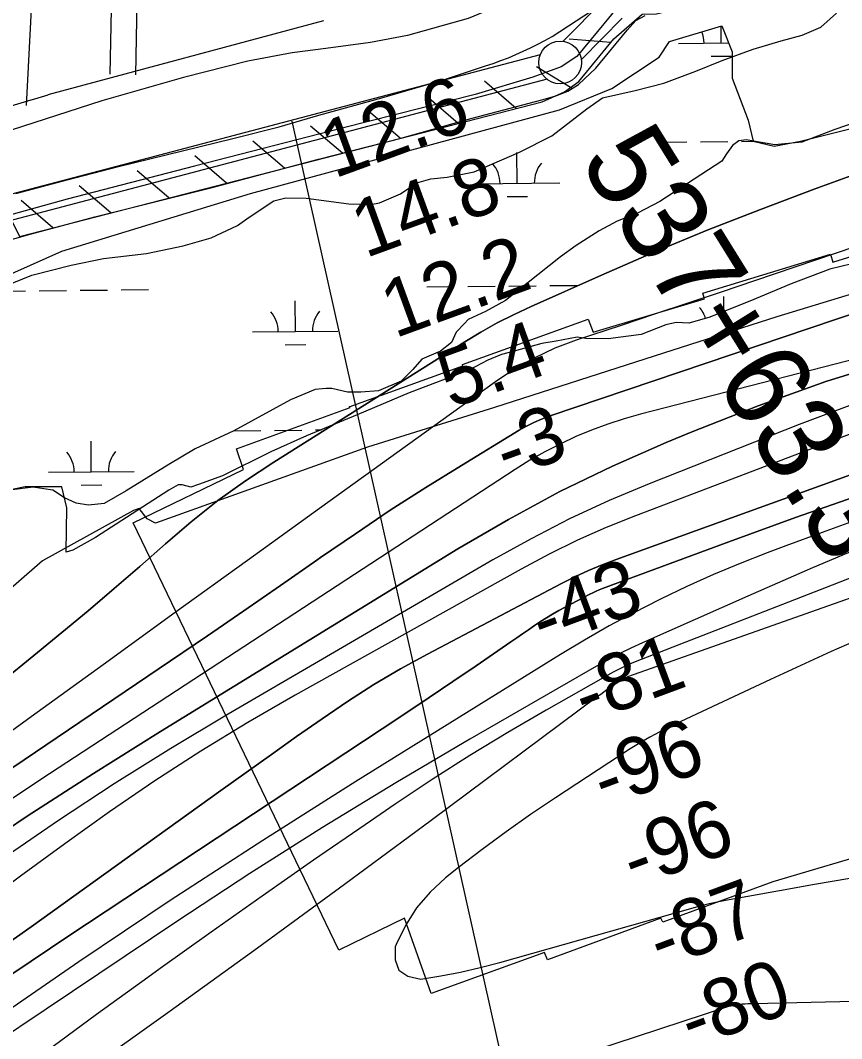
# Model space of a CAD drawing. Extents: x 3625074 to 3663148, y 511451 to 537151.
# Drawn here: x 3653278 to 3654240, y 531500 to 532692 of the extents above; entities that cross this region are included whole.
import ezdxf

# ---------------------------------------------------------------- set-up
doc = ezdxf.new("R2010")
doc.units = 0
for name, color, linetype in [('V-FLOD-BASE', 7, 'Continuous'), ('V-LEVE-TOET', 7, 'Continuous'), ('V-RIVR-EDGE', 7, 'Continuous'), ('V-RIVR-RANG', 7, 'Continuous'), ('V-ROAD-CNTR', 7, 'Continuous'), ('V-RRAP-FSHR', 7, 'Continuous'), ('V-RRAP-RVMT', 7, 'Continuous'), ('V-SITE-VEGE', 7, 'Continuous'), ('V-SURV-IDEN', 7, 'Continuous'), ('V-SURV-LINE', 7, 'Continuous'), ('V-TOPO-DPTH', 7, 'Continuous'), ('V-TOPO-MAJR', 7, 'Continuous'), ('V-TOPO-MINR', 7, 'Continuous'), ('V-TOPO-WATR', 7, 'Continuous'), ('V-WETL-SWMP', 7, 'Continuous')]:
    doc.layers.add(name, color=color, linetype=linetype)

msp = doc.modelspace()

# ---------------------------------------------------------------- linework, layer by layer
at = {"layer": 'V-FLOD-BASE'}
msp.add_lwpolyline([(3654807.7, 532902.6), (3654680, 532890.2), (3654635.1, 532884.5), (3654617.5, 532884), (3654599.8, 532878.1), (3654536.5, 532861), (3654429, 532834.1), (3654314.7, 532803.3), (3654189.5, 532771.1), (3654065.6, 532739), (3654008.5, 532723.2), (3653994.8, 532717.2), (3653984.6, 532713.3), (3653975.7, 532705.2), (3653961.3, 532687.7), (3653929.7, 532649.3), (3653911.3, 532637.2), (3653877.9, 532625.3), (3653810.5, 532604.9), (3653654.7, 532565.6), (3653481.9, 532521), (3653332.8, 532482.3), (3653173.6, 532438.2)], dxfattribs=at)
at = {"layer": 'V-LEVE-TOET'}
for points in [[(3654778, 533016.3), (3654657.8, 533002.4), (3654623.1, 532997.3), (3654559.8, 532983), (3654514.2, 532969.8), (3654346.1, 532916.3), (3654163.7, 532869.1), (3654016.7, 532827.7), (3653978.6, 532815.1), (3653952.7, 532806.5), (3653941.1, 532801.9), (3653909, 532778.4), (3653868.5, 532736), (3653849.4, 532717.2), (3653831.6, 532705.8), (3653802.3, 532693.9), (3653731.5, 532674.1), (3653688, 532665.7), (3653635.7, 532658.7), (3653596.2, 532653.7), (3653544.6, 532643.9), (3653469, 532624.9), (3653373.7, 532597.3), (3653240.3, 532554.4)], [(3653232.5, 532425.5), (3653289.7, 532441.3), (3653365.2, 532461.6), (3653501.3, 532495.7), (3653627.2, 532529.1), (3653725.2, 532554.1), (3653806.9, 532577.1), (3653888.5, 532598.7), (3653904.9, 532603.3), (3653919.2, 532608.6), (3653931.5, 532616.7), (3653952, 532635.5), (3653988.4, 532680), (3653998.7, 532691.4), (3654009.6, 532697.4)]]:
    msp.add_lwpolyline(points, dxfattribs=at)
at = {"layer": 'V-RIVR-EDGE'}
msp.add_lwpolyline([(3654780.5, 532527.1), (3654660.3, 532510.2), (3654502.1, 532465.9), (3654439, 532436.6), (3654357.4, 532403.7), (3654163.6, 532344.8), (3654031.2, 532302.2), (3653833.1, 532238.4), (3653684.7, 532192.2), (3653436.3, 532103.3), (3653426.5, 532108.3), (3653417.4, 532120.5), (3653410.6, 532118.1), (3653303.9, 532058.9), (3653241.9, 532005.2)], dxfattribs=at)
at = {"layer": 'V-RIVR-RANG'}
msp.add_line((3653596.1, 532573.5), (3653866.7, 531363.4), dxfattribs=at)
at = {"layer": 'V-ROAD-CNTR'}
for points in [[(3653413.2, 532628), (3653420.1, 532991.9)], [(3653272.8, 532488.9), (3653332.8, 532504.8), (3653392.9, 532520.4), (3653525.5, 532552.9), (3653581.3, 532567), (3653627.7, 532580.5), (3653701.4, 532601), (3653775.7, 532622.8), (3653822.8, 532638.3), (3653831.8, 532641.3), (3653840.7, 532644.5), (3653849.5, 532647.9), (3653858.2, 532651.6), (3653866.9, 532655.4), (3653875.5, 532659.4), (3653883.9, 532663.6), (3653892.3, 532668), (3653900.6, 532672.6), (3653965.8, 532715.7)], [(3653285.2, 532591.8), (3653291.1, 532704.8)], [(3653383.2, 532628.6), (3653384.7, 532704.8)], [(3653310.7, 532604.7), (3653633.4, 532691.6)]]:
    msp.add_lwpolyline(points, dxfattribs=at)
msp.add_arc((3650939.2, 540465.3), 8210.6, 285.40701, 286.7883, dxfattribs=at)
at = {"layer": 'V-RRAP-FSHR'}
for p, q in [((3653969.5, 532665.8), (3653920.8, 532669.6)), ((3653924.2, 532611.9), (3653882.4, 532637.2)), ((3653858.5, 532588.5), (3653821.4, 532620.3)), ((3653790.7, 532571.1), (3653753.6, 532602.8)), ((3653722.9, 532553.6), (3653685.8, 532585.3)), ((3653655.1, 532536.1), (3653618, 532567.9)), ((3653587.3, 532518.7), (3653550.2, 532550.4)), ((3653519.6, 532501.2), (3653482.5, 532533)), ((3653451.8, 532483.8), (3653414.7, 532515.5)), ((3653384, 532466.3), (3653346.9, 532498.1)), ((3653316.2, 532448.9), (3653279.1, 532480.6))]:
    msp.add_line(p, q, dxfattribs=at)
msp.add_lwpolyline([(3653263.9, 532465.4), (3653277.2, 532438.8), (3653888.9, 532596.3), (3653915.2, 532608), (3653931.9, 532620.1), (3653972.9, 532670), (3654006.1, 532698.7), (3654022.7, 532699.2), (3654586, 532844.6), (3654665.1, 532860.8), (3654745.8, 532870.4), (3654901.6, 532875.9), (3655076.9, 532881.8), (3655473.9, 532844.2), (3656238.9, 532754.4), (3656275.2, 532717.3), (3656350.5, 532706.4), (3657062.2, 532365.4), (3657067.9, 532383.8)], dxfattribs=at)
at = {"layer": 'V-RRAP-RVMT'}
for points in [[(3654028, 531640.7), (3653895.2, 531591.9), (3653891.8, 531600.5), (3653758.9, 531552.6), (3653727.9, 531640.7), (3653650.8, 531603.5), (3653410.4, 532103.4), (3653539.4, 532165.9), (3653531, 532190.1), (3653664.2, 532238.5), (3653663, 532239.5), (3653796.2, 532287.3), (3653795.8, 532289), (3653943, 532342), (3653948.6, 532326.8), (3654078.9, 532365.7), (3654077, 532372.4), (3654226.6, 532418.1), (3654229.3, 532408.6), (3654335.9, 532441.8), (3654335.1, 532444.6), (3654486.5, 532484.6), (3654532.5, 532306.4)], [(3654718.7, 532142.3), (3654782.6, 531862.3), (3654657.3, 531833.7), (3654660.6, 531820.9), (3654532.2, 531787.7), (3654531.4, 531789.4), (3654410.5, 531752.6), (3654404.6, 531770), (3654285.2, 531733.9), (3654288.1, 531721.6), (3654159.2, 531683.4), (3654030.1, 531636.2), (3654028, 531640.7)]]:
    msp.add_lwpolyline(points, dxfattribs=at)
at = {"layer": 'V-SITE-VEGE'}
for points in [[(3653532.3, 532451.7), (3653546, 532461.1), (3653574.8, 532480.5), (3653589.1, 532483.8), (3653612.9, 532483.6), (3653662.6, 532477), (3653688.4, 532476.1), (3653698.6, 532478.1), (3653723.3, 532488.7), (3653742.4, 532501.5), (3653758.8, 532506.1), (3653777.9, 532508), (3653809.3, 532514.5), (3653862.6, 532537.2), (3653900.2, 532556.6), (3653941.3, 532588.2), (3653959.8, 532601), (3653998, 532609.5), (3654031.5, 532618), (3654069, 532632), (3654099.8, 532644.6), (3654136, 532657.9), (3654168.8, 532667.8), (3654193.3, 532674.4), (3654215.2, 532683.7), (3654233.7, 532699.9)], [(3654326.1, 532596.3), (3654231.8, 532563.8), (3654192.9, 532549.1), (3654161.5, 532546), (3654136.4, 532550.3), (3654128.2, 532551.8), (3654119.4, 532550.5), (3654111.8, 532545.1), (3654104.9, 532535.6), (3654099.4, 532526.8), (3654026.8, 532479.8), (3654000.8, 532465.8), (3653976.9, 532456.5), (3653955.7, 532445.1), (3653929, 532428.3), (3653910.5, 532414.9), (3653846, 532363.7), (3653822.8, 532351), (3653802.2, 532341.6), (3653798.1, 532336.9), (3653788.5, 532326.8), (3653782.9, 532314.6), (3653769.9, 532304.5), (3653748, 532295.2), (3653737.7, 532283), (3653724, 532269.5), (3653697.3, 532258.2), (3653676.9, 532256.3), (3653661.2, 532256.5), (3653642.9, 532260.7), (3653636.1, 532260.8), (3653623.1, 532259.5), (3653594.4, 532247.5), (3653528.1, 532211.4), (3653482.9, 532190), (3653452.1, 532171.9), (3653402.2, 532141), (3653376.1, 532126.3), (3653357.8, 532124.4), (3653343.5, 532126.6), (3653329.9, 532132.8), (3653316, 532141.6), (3653305.5, 532143.3), (3653293.3, 532145.4), (3653268.7, 532142.2)], [(3653260, 532380.6), (3653291.4, 532393.3), (3653337.8, 532405.1), (3653375.4, 532412.9), (3653425.8, 532418.6), (3653468.8, 532427.7), (3653501.5, 532437), (3653532.3, 532451.7)]]:
    msp.add_lwpolyline(points, dxfattribs=at)
at = {"layer": 'V-SURV-LINE'}
for points in [[(3653913.5, 532667.1), (3653961.3, 532715.3)], [(3653982.6, 532694.2), (3653934.9, 532646)], [(3653025.1, 532424.8), (3653887, 532651.8)], [(3653894.7, 532622.8), (3653032.7, 532395.8)]]:
    msp.add_lwpolyline(points, dxfattribs=at)
msp.add_circle((3653910.1, 532642.4), 25, dxfattribs=at)
at = {"layer": 'V-TOPO-DPTH'}
for points in [[(3653252.8, 531915.2), (3653298.2, 531951.9), (3653326.8, 531975.3), (3653357.5, 532000.7), (3653388, 532026.5), (3653418.1, 532052.6), (3653448, 532079), (3653478.3, 532104.8), (3653509.4, 532129.6), (3653541.8, 532152.7), (3653574.9, 532174.7), (3653798.5, 532315.5), (3653817.3, 532326.8), (3653836.5, 532337.5), (3653856.1, 532347.5), (3653876, 532356.8), (3653958.5, 532393.5), (3654020.1, 532420.2), (3654082, 532445.9), (3654144.5, 532470.4), (3654207.3, 532494), (3654332.1, 532539.4)], [(3653149.5, 531736.3), (3653454.1, 531942.1), (3653497.1, 531971.2), (3653539.9, 532000.6), (3653582.7, 532030.2), (3653625.3, 532059.9), (3653629.6, 532062.9), (3653670.3, 532090.8), (3653711.2, 532118.2), (3653752.7, 532144.8), (3653794.6, 532170.8), (3653862.1, 532211.9), (3653870.6, 532216.7), (3653879.3, 532221.1), (3653888.2, 532224.9), (3653897.3, 532228.4), (3654293.6, 532362.2), (3654413.7, 532401.5), (3654534.2, 532439.2), (3654655.4, 532474.7), (3654777.1, 532508.6)], [(3654777.1, 532508.6), (3654655.4, 532474.7), (3654534.2, 532439.2), (3654413.7, 532401.5), (3654293.6, 532362.2), (3653897.3, 532228.4), (3653888.2, 532224.9), (3653879.3, 532221.1), (3653870.6, 532216.7), (3653862.1, 532211.9), (3653794.6, 532170.8), (3653752.7, 532144.8), (3653711.2, 532118.2), (3653670.3, 532090.8), (3653629.6, 532062.9), (3653625.3, 532059.9), (3653582.7, 532030.2), (3653539.9, 532000.6), (3653497.1, 531971.2), (3653454.1, 531942.1), (3653149.5, 531736.3)], [(3653209.6, 531708.6), (3653286.3, 531760.1), (3653363.9, 531810.2), (3653442.1, 531859.3), (3653790.2, 532073.1), (3653849.5, 532107.6), (3653909.7, 532140.2), (3653971.4, 532169.9), (3654034.1, 532197.7), (3654063.3, 532209.8), (3654141.9, 532240.6), (3654221.2, 532269), (3654301.7, 532294.1), (3654383, 532316.9), (3655000.1, 532476.2)], [(3655000.1, 532476.2), (3654383, 532316.9), (3654301.7, 532294.1), (3654221.2, 532269), (3654141.9, 532240.6), (3654063.3, 532209.8), (3654034.1, 532197.7), (3653971.4, 532169.9), (3653909.7, 532140.2), (3653849.5, 532107.6), (3653790.2, 532073.1), (3653442.1, 531859.3), (3653363.9, 531810.2), (3653286.3, 531760.1), (3653209.6, 531708.6)], [(3654777.8, 532396), (3654691.8, 532370.1), (3654606.7, 532341.4), (3654522.1, 532310.9), (3653998.3, 532111.9), (3653964.1, 532098), (3653930.3, 532083.1), (3653897.2, 532066.8), (3653864.5, 532049.5), (3653599.9, 531902), (3653544.3, 531869.8), (3653489.5, 531836.5), (3653435.7, 531801.5), (3653382.6, 531765.3), (3653330.3, 531727.9), (3653278.3, 531690.1), (3653226.8, 531651.7)], [(3654777.8, 532396), (3654691.8, 532370.1), (3654606.7, 532341.4), (3654522.1, 532310.9), (3653998.3, 532111.9), (3653964.1, 532098), (3653930.3, 532083.1), (3653897.2, 532066.8), (3653864.5, 532049.5), (3653599.9, 531902), (3653544.3, 531869.8), (3653489.5, 531836.5), (3653435.7, 531801.5), (3653382.6, 531765.3), (3653330.3, 531727.9), (3653278.3, 531690.1), (3653226.8, 531651.7)], [(3653256.4, 531606.5), (3653290.8, 531630.9), (3653512.9, 531790.1), (3653542.4, 531811.2), (3653572, 531832.3), (3653601.6, 531853.3), (3653631.3, 531874.3), (3653661.3, 531894.6), (3653691.9, 531914.2), (3653723.2, 531932.5), (3653754.9, 531950), (3653911.8, 532032.6), (3653927.4, 532040.4), (3653943.1, 532047.8), (3653959.2, 532054.5), (3653975.5, 532060.7), (3654887.4, 532389.9)], [(3653256.4, 531606.5), (3653290.8, 531630.9), (3653512.9, 531790.1), (3653542.4, 531811.2), (3653572, 531832.3), (3653601.6, 531853.3), (3653631.3, 531874.3), (3653661.3, 531894.6), (3653691.9, 531914.2), (3653723.2, 531932.5), (3653754.9, 531950), (3653911.8, 532032.6), (3653927.4, 532040.4), (3653943.1, 532047.8), (3653959.2, 532054.5), (3653975.5, 532060.7), (3654887.4, 532389.9)], [(3654264.1, 532137.2), (3654185.7, 532109.7), (3654107.7, 532081.4), (3653959.5, 532026.5), (3653955.8, 532025), (3653952.1, 532023.5), (3653948.4, 532021.7), (3653944.8, 532019.9), (3653908.5, 532000.8), (3653901.2, 531996.8), (3653893.9, 531992.5), (3653886.9, 531988), (3653879.9, 531983.3), (3653873, 531978.5), (3653866.1, 531973.7), (3653859.2, 531968.9), (3653852.3, 531964.1), (3653811.6, 531936.3), (3653784.3, 531917.7), (3653756.9, 531899.2), (3653729.5, 531880.8), (3653701.9, 531862.5), (3653400.3, 531663.6), (3653334.7, 531620), (3653269.5, 531576)], [(3653269.5, 531576), (3653334.7, 531620), (3653400.3, 531663.6), (3653701.9, 531862.5), (3653729.5, 531880.8), (3653756.9, 531899.2), (3653784.3, 531917.7), (3653811.6, 531936.3), (3653852.3, 531964.1), (3653859.2, 531968.9), (3653866.1, 531973.7), (3653873, 531978.5), (3653879.9, 531983.3), (3653886.9, 531988), (3653893.9, 531992.5), (3653901.2, 531996.8), (3653908.5, 532000.8), (3653944.8, 532019.9), (3653948.4, 532021.7), (3653952.1, 532023.5), (3653955.8, 532025), (3653959.5, 532026.5), (3654107.7, 532081.4), (3654185.7, 532109.7), (3654264.1, 532137.2)]]:
    msp.add_lwpolyline(points, dxfattribs=at)
at = {"layer": 'V-TOPO-MAJR'}
msp.add_lwpolyline([(3655028.9, 532367.5), (3654345.6, 532137.6), (3654302.5, 532122.8), (3654259.6, 532107.8), (3654216.8, 532092.3), (3654174.1, 532076.5), (3654152.6, 532068.4), (3654120.9, 532055.9), (3654089.5, 532042.9), (3654058.4, 532028.9), (3654027.7, 532014.3), (3654025.8, 532013.4), (3653996.4, 531998.4), (3653967.3, 531982.8), (3653938.6, 531966.4), (3653910.3, 531949.4), (3653670.9, 531800.7), (3653561.9, 531731.8), (3653453.7, 531661.7), (3653346.6, 531589.8), (3653240.3, 531516.8)], dxfattribs=at)
at = {"layer": 'V-TOPO-MINR'}
for points in [[(3654795.8, 532605.2), (3654725.8, 532584.1), (3654656.2, 532562), (3654586.8, 532539.1), (3654137.4, 532386.8), (3654098.4, 532373.7), (3654059.5, 532360.6), (3654020.5, 532347.6), (3653981.5, 532334.6), (3653928.8, 532317.2), (3653916.2, 532312.7), (3653903.8, 532307.8), (3653891.7, 532302.3), (3653879.7, 532296.4), (3653868, 532290), (3653856.5, 532283.2), (3653845.3, 532276), (3653834.3, 532268.4), (3653628.5, 532120.4), (3653544, 532059.6), (3653459.5, 531998.6), (3653375.2, 531937.5), (3653290.9, 531876.4), (3653205.9, 531814.7)], [(3654332.1, 532539.4), (3654207.3, 532494), (3654144.5, 532470.4), (3654082, 532445.9), (3654020.1, 532420.2), (3653958.5, 532393.5), (3653876, 532356.8), (3653856.1, 532347.5), (3653836.5, 532337.5), (3653817.3, 532326.8), (3653798.5, 532315.5), (3653574.9, 532174.7), (3653541.8, 532152.7), (3653509.4, 532129.6), (3653478.3, 532104.8), (3653448, 532079), (3653418.1, 532052.6), (3653388, 532026.5), (3653357.5, 532000.7), (3653326.8, 531975.3), (3653298.2, 531951.9), (3653252.8, 531915.2)], [(3654988.7, 532483.7), (3654004.3, 532230.7), (3653984.9, 532225.2), (3653965.7, 532219.1), (3653946.9, 532212.1), (3653928.3, 532204.4), (3653910, 532195.8), (3653892.1, 532186.7), (3653874.7, 532176.7), (3653857.6, 532166.1), (3653312.1, 531809.7), (3653245.6, 531765.5)], [(3655000.1, 532476.2), (3654383, 532316.9), (3654301.7, 532294.1), (3654221.2, 532269), (3654141.9, 532240.6), (3654063.3, 532209.8), (3654034.1, 532197.7), (3653971.4, 532169.9), (3653909.7, 532140.2), (3653849.5, 532107.6), (3653790.2, 532073.1), (3653442.1, 531859.3), (3653363.9, 531810.2), (3653286.3, 531760.1), (3653209.6, 531708.6)], [(3655011.4, 532468.7), (3654742.2, 532398.9), (3654602.2, 532359.9), (3654463.3, 532317.4), (3654326.1, 532269.8), (3654190, 532218.8), (3654014.3, 532149.3), (3653967.4, 532129.5), (3653921.2, 532108.3), (3653876, 532085), (3653831.4, 532060.4), (3653521.5, 531879.8), (3653454.4, 531839.6), (3653388, 531798.1), (3653322.7, 531755), (3653258.2, 531710.7)], [(3654777.8, 532396), (3654691.8, 532370.1), (3654606.7, 532341.4), (3654522.1, 532310.9), (3653998.3, 532111.9), (3653964.1, 532098), (3653930.3, 532083.1), (3653897.2, 532066.8), (3653864.5, 532049.5), (3653599.9, 531902), (3653544.3, 531869.8), (3653489.5, 531836.5), (3653435.7, 531801.5), (3653382.6, 531765.3), (3653330.3, 531727.9), (3653278.3, 531690.1), (3653226.8, 531651.7)], [(3654887.4, 532389.9), (3653975.5, 532060.7), (3653959.2, 532054.5), (3653943.1, 532047.8), (3653927.4, 532040.4), (3653911.8, 532032.6), (3653754.9, 531950), (3653723.2, 531932.5), (3653691.9, 531914.2), (3653661.3, 531894.6), (3653631.3, 531874.3), (3653601.6, 531853.3), (3653572, 531832.3), (3653542.4, 531811.2), (3653512.9, 531790.1), (3653290.8, 531630.9), (3653256.4, 531606.5)], [(3654945.2, 532313.2), (3654715.8, 532222), (3654594.1, 532173.8), (3654472.3, 532125.8), (3654350.4, 532078), (3654228.5, 532030.5), (3653997.7, 531940.8), (3653991.1, 531938.1), (3653984.6, 531935.2), (3653978.3, 531932), (3653972, 531928.6), (3653893.7, 531884.3), (3653848.7, 531858.1), (3653804.2, 531831.1), (3653760.4, 531803), (3653717, 531774.2), (3653681.9, 531750.2), (3653621.5, 531708.6), (3653561.3, 531666.7), (3653501.4, 531624.5), (3653441.7, 531581.9), (3653427.2, 531571.5), (3653367.1, 531528), (3653307.4, 531484.1)], [(3654838.3, 532291), (3654744.6, 532258.6), (3654651.3, 532225.4), (3654558.3, 532191.1), (3654465.6, 532156), (3654434.8, 532144.2), (3654358, 532113.9), (3654281.5, 532082.9), (3654205.4, 532050.7), (3654129.7, 532017.8), (3654006.6, 531963.1), (3653992.8, 531956.7), (3653979.2, 531950.1), (3653965.8, 531943), (3653952.5, 531935.6), (3653804.3, 531850.4), (3653717.6, 531799.3), (3653631.7, 531747), (3653546.8, 531693.1), (3653462.6, 531637.9), (3653091, 531388.8)], [(3654783.6, 532198.7), (3654689.5, 532168.6), (3654595.7, 532137.2), (3654502.3, 532104.9), (3653989.9, 531923.6), (3653989, 531923.2), (3653988.1, 531922.7), (3653982.6, 531919.6), (3653979.4, 531917.7), (3653976.3, 531915.8), (3653973.2, 531913.8), (3653970.1, 531911.8), (3653968.7, 531910.8), (3653964.9, 531908.1), (3653961.2, 531905.5), (3653957.5, 531902.8), (3653953.8, 531900.1), (3653758.9, 531755.1), (3653657.6, 531680.3), (3653555.9, 531605.9), (3653453.7, 531532.2), (3653351.2, 531458.9), (3653092.9, 531275.6)], [(3654264.1, 532137.2), (3654185.7, 532109.7), (3654107.7, 532081.4), (3653959.5, 532026.5), (3653955.8, 532025), (3653952.1, 532023.5), (3653948.4, 532021.7), (3653944.8, 532019.9), (3653908.5, 532000.8), (3653901.2, 531996.8), (3653893.9, 531992.5), (3653886.9, 531988), (3653879.9, 531983.3), (3653873, 531978.5), (3653866.1, 531973.7), (3653859.2, 531968.9), (3653852.3, 531964.1), (3653811.6, 531936.3), (3653784.3, 531917.7), (3653756.9, 531899.2), (3653729.5, 531880.8), (3653701.9, 531862.5), (3653400.3, 531663.6), (3653334.7, 531620), (3653269.5, 531576)], [(3654299.3, 531984), (3654227.5, 531952.8), (3654156.3, 531920.3), (3654038.9, 531865), (3654026.9, 531859), (3654015.1, 531852.8), (3654003.6, 531846), (3653992.2, 531838.9), (3653904.5, 531781.5), (3653875.5, 531762), (3653846.9, 531742), (3653818.9, 531721.3), (3653791.2, 531700.1), (3653775.9, 531688), (3653757.8, 531671.2), (3653741.8, 531652.9), (3653729, 531632.2), (3653718.2, 531610), (3653717.1, 531607.3), (3653717, 531591.9), (3653721.2, 531579.9), (3653731.9, 531573.1), (3653746.8, 531569.6), (3653770.2, 531573.3), (3653793.4, 531577.7), (3653816.4, 531583), (3653839.3, 531589), (3654065.6, 531653), (3654075, 531655.5), (3654084.4, 531657.9), (3654094, 531659.9), (3654103.5, 531661.8), (3654166.7, 531673.4), (3654207.9, 531680.6), (3654249.2, 531687.5)], [(3653893.6, 531467.8), (3654106.4, 531537.3), (3654109.7, 531538.3), (3654111.3, 531538.8), (3654114.7, 531539.6), (3654116.4, 531540), (3654119.8, 531540.3), (3654123.1, 531540.5), (3654126.5, 531540.7), (3654129.9, 531540.9), (3654133.3, 531541), (3654136.6, 531541.1), (3654389.1, 531546.9), (3654430.9, 531547.8), (3654472.7, 531548.6), (3654514.5, 531549.3), (3654556.3, 531550), (3654598.1, 531550.7), (3654639.9, 531551.8), (3654681.7, 531553.2), (3654723.5, 531554.8), (3654743.6, 531555.7), (3654795.4, 531557.5)]]:
    msp.add_lwpolyline(points, dxfattribs=at)
at = {"layer": 'V-TOPO-WATR'}
msp.add_lwpolyline([(3654777.1, 532508.6), (3654655.4, 532474.7), (3654534.2, 532439.2), (3654413.7, 532401.5), (3654293.6, 532362.2), (3653897.3, 532228.4), (3653888.2, 532224.9), (3653879.3, 532221.1), (3653870.6, 532216.7), (3653862.1, 532211.9), (3653794.6, 532170.8), (3653752.7, 532144.8), (3653711.2, 532118.2), (3653670.3, 532090.8), (3653629.6, 532062.9), (3653625.3, 532059.9), (3653582.7, 532030.2), (3653539.9, 532000.6), (3653497.1, 531971.2), (3653454.1, 531942.1), (3653149.5, 531736.3)], dxfattribs=at)
at = {"layer": 'V-WETL-SWMP'}
for p, q in [((3654098.6, 532665.2), (3654098.4, 532685)), ((3654048.6, 532664.7), (3654107.4, 532665.3)), ((3654086.8, 532649.6), (3654110.8, 532649.9)), ((3654026.4, 532549), (3654058.4, 532549.3)), ((3654074.3, 532549.5), (3654106.3, 532549.8)), ((3654122.3, 532550), (3654137.1, 532550.1)), ((3653859.8, 532500.9), (3653859.4, 532536.9)), ((3653809.8, 532500.4), (3653909.8, 532501.4)), ((3653847.9, 532485.4), (3653871.9, 532485.6)), ((3653252.2, 532374.7), (3653284.2, 532375.1)), ((3653300.2, 532375.2), (3653332.2, 532375.5)), ((3653348.2, 532375.7), (3653380.2, 532376)), ((3653396.2, 532376.2), (3653428.2, 532376.5)), ((3653754.1, 532379.8), (3653786.1, 532380.1)), ((3653802.1, 532380.3), (3653834.1, 532380.6)), ((3653850.1, 532380.7), (3653882.1, 532381.1)), ((3653898.1, 532381.2), (3653930.1, 532381.5)), ((3653600.1, 532327.5), (3653599.7, 532363.5)), ((3654101.7, 532350.9), (3654101.6, 532368.5)), ((3653550.1, 532327), (3653650, 532328)), ((3653588.2, 532311.9), (3653612.2, 532312.2)), ((3653527.8, 532211.3), (3653559.8, 532211.6)), ((3653575.8, 532211.8), (3653607.8, 532212.1)), ((3653623.8, 532212.3), (3653630.5, 532212.4)), ((3653361.2, 532163.2), (3653360.9, 532199.2)), ((3653311.2, 532162.7), (3653411.2, 532163.7)), ((3653349.4, 532147.7), (3653373.4, 532147.9))]:
    msp.add_line(p, q, dxfattribs=at)
for points in [[(3653216.2, 532372.5), (3653326.6, 532421.6), (3653547.4, 532489), (3653909.2, 532587.1), (3653970.6, 532611.7), (3654025.8, 532648.5), (3654038, 532666.9), (3654099.4, 532685.3), (3654111.6, 532654.6), (3654111.6, 532623.9), (3654130, 532574.9), (3654136.2, 532550.3), (3654160.7, 532544.2), (3654191.4, 532550.3), (3654387.6, 532599.4), (3654485.7, 532617.8), (3654614.5, 532630.1), (3654792.4, 532654.6)], [(3654264.5, 532409.6), (3654225.6, 532400.4), (3654180.5, 532383.1), (3654132, 532363.1), (3654084.1, 532343.8), (3654060.9, 532337.2), (3654045.9, 532338.1), (3654033.7, 532335.4), (3654005, 532324.1), (3653966.1, 532319), (3653940.2, 532319.3), (3653930.1, 532320.7), (3653905.5, 532316.2), (3653888.5, 532313.6), (3653856.4, 532304.4), (3653841.4, 532300.4), (3653825.6, 532293.8), (3653803.1, 532282.4), (3653733.4, 532255.8), (3653672.6, 532229.8), (3653613.1, 532205.2), (3653571.4, 532186.5), (3653514.6, 532158.4), (3653486.6, 532148.4), (3653477.8, 532145.1), (3653467.6, 532147.9), (3653462.8, 532148), (3653451.9, 532141.9), (3653366.3, 532086.2), (3653339.6, 532071.5), (3653331.8, 532069.3), (3653332.7, 532121), (3653326.6, 532145.6), (3653283.7, 532145.6), (3653253, 532139.4)]]:
    msp.add_lwpolyline(points, dxfattribs=at)
for centre, start, end in [((3654043.4, 532665.1), 359.8032, 21.9818), ((3653804.5, 532500.8), 359.8032, 41.3469), ((3653915, 532501.9), 139.8032, 181.3468), ((3653544.8, 532327.4), 359.8032, 41.3469), ((3653655.3, 532328.5), 139.8032, 181.3468), ((3654046.7, 532332.4), 17.0285, 41.3469), ((3653306, 532163.1), 359.8032, 41.3469), ((3653416.4, 532164.3), 139.8032, 181.3468)]:
    msp.add_arc(centre, 35.2, start, end, dxfattribs=at)

# ---------------------------------------------------------------- texts
at = {"layer": 'V-RIVR-RANG'}
for s, rotation, p in [('12.6', 20.0883, (3653645.5, 532506.2)), ('14.8', 20.0883, (3653681.9, 532413)), ('12.2', 20.0883, (3653716.4, 532319.2)), ('5.4', 20.0883, (3653782.2, 532236.8)), ('-3', 20.0883, (3653847.8, 532154.3)), ('-43', 20.3732, (3653890, 531956.3)), ('-81', 20.3732, (3653939.7, 531868.1)), ('-96', 20.3732, (3653962.1, 531769.8)), ('-96', 20.3732, (3653996.7, 531675.9)), ('-87', 20.3732, (3654027.8, 531580.8)), ('-80', 20.3732, (3654064.1, 531487.6))]:
    msp.add_text(s, height=67, rotation=rotation, dxfattribs=at).set_placement(p)
at = {"layer": 'V-SURV-IDEN'}
msp.add_text('537+63.3', height=100, rotation=301.844, dxfattribs=at).set_placement((3653931.4, 532527.6))

doc.saveas('drawing.dxf')
